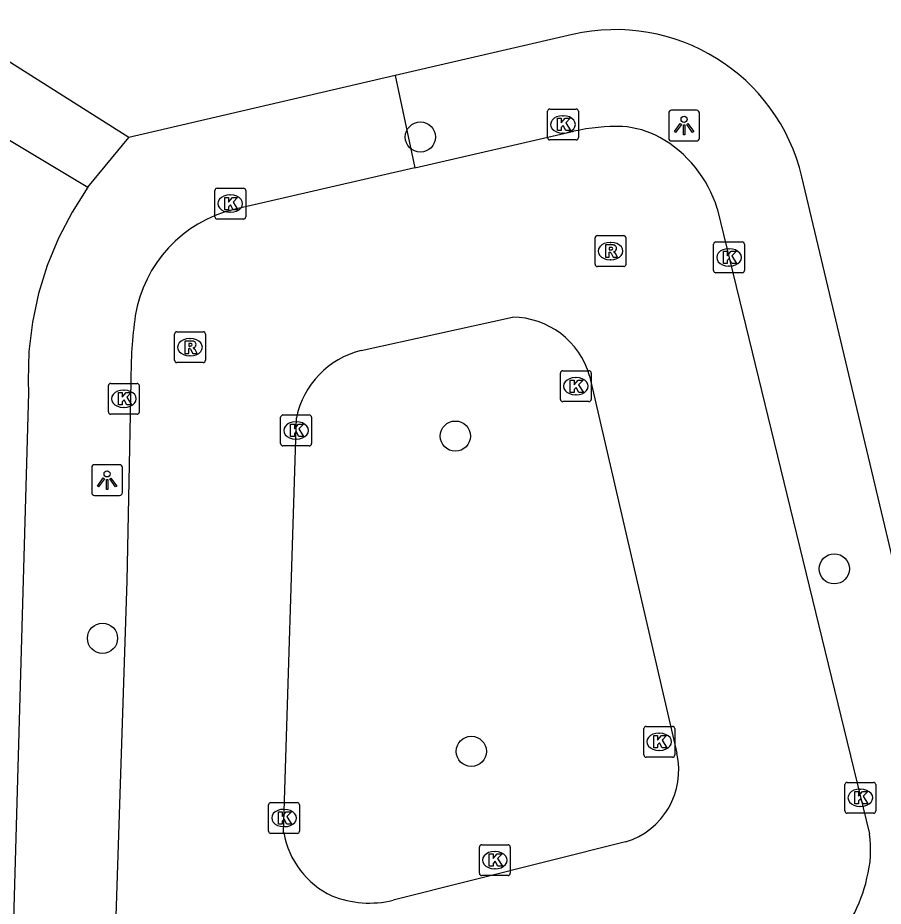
# Model space of a CAD drawing. Extents: x 162026 to 163499, y 387297 to 388169.
# Drawn here: x 162966.77 to 162994.81, y 388001.95 to 388030.74 of the extents above; entities that cross this region are included whole.
import ezdxf

# ---------------------------------------------------------------- set-up
doc = ezdxf.new("R2010")
doc.units = 0
for name, color, linetype in [('IMGEO_Boom', 7, 'Continuous'), ('IMGEO_Kolk', 7, 'Continuous'), ('IMGEO_Lichtpunt', 7, 'Continuous'), ('IMGEO_Rijbaan_lokaal_open', 7, 'Continuous'), ('IMGEO_Rioolput', 7, 'Continuous'), ('IMGEO_Voetpad_open', 7, 'Continuous')]:
    doc.layers.add(name, color=color, linetype=linetype)

msp = doc.modelspace()

# ---------------------------------------------------------------- linework, layer by layer
at = {"layer": 'IMGEO_Boom'}
for centre in [(162979.816, 388026.872), (162980.949, 388017.183), (162993.226, 388012.882), (162969.516, 388010.633), (162981.466, 388006.97)]:
    msp.add_circle(centre, 0.489, dxfattribs=at)
at = {"layer": 'IMGEO_Kolk'}
for p, q in [((162983.935, 388026.854), (162983.935, 388027.706)), ((162984.01, 388027.78), (162984.862, 388027.78)), ((162984.936, 388027.706), (162984.936, 388026.854)), ((162984.423, 388027.56), (162984.448, 388027.56)), ((162984.862, 388026.78), (162984.01, 388026.78)), ((162984.446, 388027), (162984.421, 388027)), ((162973.155, 388024.289), (162973.155, 388025.141)), ((162973.23, 388025.215), (162974.082, 388025.215)), ((162974.156, 388025.141), (162974.156, 388024.289)), ((162973.643, 388024.995), (162973.668, 388024.995)), ((162974.082, 388024.215), (162973.23, 388024.215)), ((162973.666, 388024.435), (162973.641, 388024.435)), ((162989.317, 388022.546), (162989.317, 388023.398)), ((162989.392, 388023.472), (162990.244, 388023.472)), ((162990.318, 388023.398), (162990.318, 388022.546)), ((162989.805, 388023.252), (162989.83, 388023.252)), ((162990.244, 388022.472), (162989.392, 388022.472)), ((162989.828, 388022.692), (162989.803, 388022.692)), ((162984.427, 388019.299), (162985.279, 388019.299)), ((162984.352, 388018.373), (162984.352, 388019.225)), ((162984.84, 388019.079), (162984.865, 388019.079)), ((162985.353, 388019.225), (162985.353, 388018.373)), ((162969.708, 388017.966), (162969.708, 388018.818)), ((162969.783, 388018.892), (162970.635, 388018.892)), ((162970.709, 388018.818), (162970.709, 388017.966)), ((162970.196, 388018.672), (162970.221, 388018.672)), ((162984.863, 388018.519), (162984.838, 388018.519)), ((162985.279, 388018.299), (162984.427, 388018.299)), ((162970.635, 388017.892), (162969.783, 388017.892)), ((162970.219, 388018.112), (162970.194, 388018.112)), ((162975.363, 388017.867), (162976.215, 388017.867)), ((162975.288, 388016.941), (162975.288, 388017.793)), ((162975.776, 388017.647), (162975.801, 388017.647)), ((162976.289, 388017.793), (162976.289, 388016.941)), ((162975.799, 388017.087), (162975.774, 388017.087)), ((162976.215, 388016.867), (162975.363, 388016.867)), ((162987.13, 388007.779), (162987.982, 388007.779)), ((162987.055, 388006.853), (162987.055, 388007.705)), ((162987.543, 388007.559), (162987.568, 388007.559)), ((162988.056, 388007.705), (162988.056, 388006.853)), ((162987.566, 388006.999), (162987.541, 388006.999)), ((162987.982, 388006.779), (162987.13, 388006.779)), ((162993.571, 388005.039), (162993.571, 388005.891)), ((162993.646, 388005.965), (162994.498, 388005.965)), ((162994.572, 388005.891), (162994.572, 388005.039)), ((162994.059, 388005.745), (162994.084, 388005.745)), ((162974.898, 388004.385), (162974.898, 388005.237)), ((162974.973, 388005.311), (162975.825, 388005.311)), ((162975.899, 388005.237), (162975.899, 388004.385)), ((162975.386, 388005.091), (162975.411, 388005.091)), ((162994.498, 388004.965), (162993.646, 388004.965)), ((162994.082, 388005.185), (162994.057, 388005.185)), ((162975.409, 388004.531), (162975.384, 388004.531)), ((162975.825, 388004.311), (162974.973, 388004.311)), ((162981.728, 388003.019), (162981.728, 388003.871)), ((162981.803, 388003.945), (162982.655, 388003.945)), ((162982.729, 388003.871), (162982.729, 388003.019)), ((162982.216, 388003.725), (162982.241, 388003.725)), ((162982.655, 388002.945), (162981.803, 388002.945)), ((162982.239, 388003.165), (162982.214, 388003.165))]:
    msp.add_line(p, q, dxfattribs=at)
for points in [[(162983.935, 388026.854), (162983.935, 388027.706)], [(162984.01, 388027.78), (162984.862, 388027.78)], [(162984.936, 388027.706), (162984.936, 388026.854)], [(162984.256, 388027.48), (162984.379, 388027.48), (162984.379, 388027.329), (162984.509, 388027.48), (162984.673, 388027.48), (162984.527, 388027.329), (162984.68, 388027.08), (162984.528, 388027.08), (162984.443, 388027.244), (162984.379, 388027.177), (162984.379, 388027.08), (162984.256, 388027.08), (162984.256, 388027.48)], [(162984.862, 388026.78), (162984.01, 388026.78)], [(162973.155, 388024.289), (162973.155, 388025.141)], [(162973.23, 388025.215), (162974.082, 388025.215)], [(162974.156, 388025.141), (162974.156, 388024.289)], [(162973.476, 388024.915), (162973.599, 388024.915), (162973.599, 388024.764), (162973.729, 388024.915), (162973.893, 388024.915), (162973.747, 388024.764), (162973.9, 388024.515), (162973.748, 388024.515), (162973.663, 388024.679), (162973.599, 388024.612), (162973.599, 388024.515), (162973.476, 388024.515), (162973.476, 388024.915)], [(162974.082, 388024.215), (162973.23, 388024.215)], [(162989.317, 388022.546), (162989.317, 388023.398)], [(162989.392, 388023.472), (162990.244, 388023.472)], [(162990.318, 388023.398), (162990.318, 388022.546)], [(162989.638, 388023.172), (162989.761, 388023.172), (162989.761, 388023.021), (162989.891, 388023.172), (162990.055, 388023.172), (162989.909, 388023.021), (162990.062, 388022.772), (162989.91, 388022.772), (162989.825, 388022.936), (162989.761, 388022.869), (162989.761, 388022.772), (162989.638, 388022.772), (162989.638, 388023.172)], [(162990.244, 388022.472), (162989.392, 388022.472)], [(162984.427, 388019.299), (162985.279, 388019.299)], [(162984.352, 388018.373), (162984.352, 388019.225)], [(162985.353, 388019.225), (162985.353, 388018.373)], [(162969.708, 388017.966), (162969.708, 388018.818)], [(162969.783, 388018.892), (162970.635, 388018.892)], [(162970.709, 388018.818), (162970.709, 388017.966)], [(162984.673, 388018.999), (162984.796, 388018.999), (162984.796, 388018.848), (162984.926, 388018.999), (162985.09, 388018.999), (162984.944, 388018.848), (162985.097, 388018.599), (162984.945, 388018.599), (162984.86, 388018.763), (162984.796, 388018.696), (162984.796, 388018.599), (162984.673, 388018.599), (162984.673, 388018.999)], [(162970.029, 388018.592), (162970.152, 388018.592), (162970.152, 388018.441), (162970.282, 388018.592), (162970.446, 388018.592), (162970.3, 388018.441), (162970.453, 388018.192), (162970.301, 388018.192), (162970.216, 388018.356), (162970.152, 388018.289), (162970.152, 388018.192), (162970.029, 388018.192), (162970.029, 388018.592)], [(162985.279, 388018.299), (162984.427, 388018.299)], [(162970.635, 388017.892), (162969.783, 388017.892)], [(162975.363, 388017.867), (162976.215, 388017.867)], [(162975.288, 388016.941), (162975.288, 388017.793)], [(162975.609, 388017.567), (162975.732, 388017.567), (162975.732, 388017.416), (162975.862, 388017.567), (162976.026, 388017.567), (162975.88, 388017.416), (162976.033, 388017.167), (162975.881, 388017.167), (162975.796, 388017.331), (162975.732, 388017.264), (162975.732, 388017.167), (162975.609, 388017.167), (162975.609, 388017.567)], [(162976.289, 388017.793), (162976.289, 388016.941)], [(162976.215, 388016.867), (162975.363, 388016.867)], [(162987.13, 388007.779), (162987.982, 388007.779)], [(162987.055, 388006.853), (162987.055, 388007.705)], [(162988.056, 388007.705), (162988.056, 388006.853)], [(162987.376, 388007.479), (162987.499, 388007.479), (162987.499, 388007.328), (162987.629, 388007.479), (162987.793, 388007.479), (162987.647, 388007.328), (162987.8, 388007.079), (162987.648, 388007.079), (162987.563, 388007.243), (162987.499, 388007.176), (162987.499, 388007.079), (162987.376, 388007.079), (162987.376, 388007.479)], [(162987.982, 388006.779), (162987.13, 388006.779)], [(162993.571, 388005.039), (162993.571, 388005.891)], [(162993.646, 388005.965), (162994.498, 388005.965)], [(162994.572, 388005.891), (162994.572, 388005.039)], [(162993.892, 388005.665), (162994.015, 388005.665), (162994.015, 388005.514), (162994.145, 388005.665), (162994.309, 388005.665), (162994.163, 388005.514), (162994.316, 388005.265), (162994.164, 388005.265), (162994.079, 388005.429), (162994.015, 388005.362), (162994.015, 388005.265), (162993.892, 388005.265), (162993.892, 388005.665)], [(162974.898, 388004.385), (162974.898, 388005.237)], [(162974.973, 388005.311), (162975.825, 388005.311)], [(162975.899, 388005.237), (162975.899, 388004.385)], [(162975.219, 388005.011), (162975.342, 388005.011), (162975.342, 388004.86), (162975.472, 388005.011), (162975.636, 388005.011), (162975.49, 388004.86), (162975.643, 388004.611), (162975.491, 388004.611), (162975.406, 388004.775), (162975.342, 388004.708), (162975.342, 388004.611), (162975.219, 388004.611), (162975.219, 388005.011)], [(162994.498, 388004.965), (162993.646, 388004.965)], [(162975.825, 388004.311), (162974.973, 388004.311)], [(162981.728, 388003.019), (162981.728, 388003.871)], [(162981.803, 388003.945), (162982.655, 388003.945)], [(162982.729, 388003.871), (162982.729, 388003.019)], [(162982.049, 388003.645), (162982.172, 388003.645), (162982.172, 388003.494), (162982.302, 388003.645), (162982.466, 388003.645), (162982.32, 388003.494), (162982.473, 388003.245), (162982.321, 388003.245), (162982.236, 388003.409), (162982.172, 388003.342), (162982.172, 388003.245), (162982.049, 388003.245), (162982.049, 388003.645)], [(162982.655, 388002.945), (162981.803, 388002.945)]]:
    msp.add_lwpolyline(points, dxfattribs=at)
for centre, start, end in [((162984.012, 388027.704), 91.552, 178.448), ((162984.012, 388027.704), 91.552, 178.448), ((162984.86, 388027.704), 1.552, 88.448), ((162984.86, 388027.704), 1.552, 88.448), ((162984.012, 388026.856), 181.552, 268.448), ((162984.012, 388026.856), 181.552, 268.448), ((162984.86, 388026.856), 271.552, 358.448), ((162984.86, 388026.856), 271.552, 358.448), ((162973.232, 388025.139), 91.552, 178.448), ((162973.232, 388025.139), 91.552, 178.448), ((162974.08, 388025.139), 1.552, 88.448), ((162974.08, 388025.139), 1.552, 88.448), ((162973.232, 388024.291), 181.552, 268.448), ((162973.232, 388024.291), 181.552, 268.448), ((162974.08, 388024.291), 271.552, 358.448), ((162974.08, 388024.291), 271.552, 358.448), ((162989.394, 388023.396), 91.552, 178.448), ((162989.394, 388023.396), 91.552, 178.448), ((162990.242, 388023.396), 1.552, 88.448), ((162990.242, 388023.396), 1.552, 88.448), ((162989.394, 388022.548), 181.552, 268.448), ((162989.394, 388022.548), 181.552, 268.448), ((162990.242, 388022.548), 271.552, 358.448), ((162990.242, 388022.548), 271.552, 358.448), ((162984.429, 388019.223), 91.552, 178.448), ((162984.429, 388019.223), 91.552, 178.448), ((162985.277, 388019.223), 1.552, 88.448), ((162985.277, 388019.223), 1.552, 88.448), ((162969.785, 388018.816), 91.552, 178.448), ((162969.785, 388018.816), 91.552, 178.448), ((162970.633, 388018.816), 1.552, 88.448), ((162970.633, 388018.816), 1.552, 88.448), ((162984.429, 388018.375), 181.552, 268.448), ((162984.429, 388018.375), 181.552, 268.448), ((162985.277, 388018.375), 271.552, 358.448), ((162985.277, 388018.375), 271.552, 358.448), ((162969.785, 388017.968), 181.552, 268.448), ((162969.785, 388017.968), 181.552, 268.448), ((162970.633, 388017.968), 271.552, 358.448), ((162970.633, 388017.968), 271.552, 358.448), ((162975.365, 388017.791), 91.552, 178.448), ((162975.365, 388017.791), 91.552, 178.448), ((162976.213, 388017.791), 1.552, 88.448), ((162976.213, 388017.791), 1.552, 88.448), ((162975.365, 388016.943), 181.552, 268.448), ((162975.365, 388016.943), 181.552, 268.448), ((162976.213, 388016.943), 271.552, 358.448), ((162976.213, 388016.943), 271.552, 358.448), ((162987.132, 388007.703), 91.552, 178.448), ((162987.132, 388007.703), 91.552, 178.448), ((162987.98, 388007.703), 1.552, 88.448), ((162987.98, 388007.703), 1.552, 88.448), ((162987.132, 388006.855), 181.552, 268.448), ((162987.132, 388006.855), 181.552, 268.448), ((162987.98, 388006.855), 271.552, 358.448), ((162987.98, 388006.855), 271.552, 358.448), ((162993.648, 388005.889), 91.552, 178.448), ((162993.648, 388005.889), 91.552, 178.448), ((162994.496, 388005.889), 1.552, 88.448), ((162994.496, 388005.889), 1.552, 88.448), ((162974.975, 388005.235), 91.552, 178.448), ((162974.975, 388005.235), 91.552, 178.448), ((162975.823, 388005.235), 1.552, 88.448), ((162975.823, 388005.235), 1.552, 88.448), ((162993.648, 388005.041), 181.552, 268.448), ((162993.648, 388005.041), 181.552, 268.448), ((162994.496, 388005.041), 271.552, 358.448), ((162994.496, 388005.041), 271.552, 358.448), ((162974.975, 388004.387), 181.552, 268.448), ((162974.975, 388004.387), 181.552, 268.448), ((162975.823, 388004.387), 271.552, 358.448), ((162975.823, 388004.387), 271.552, 358.448), ((162981.805, 388003.869), 91.552, 178.448), ((162981.805, 388003.869), 91.552, 178.448), ((162982.653, 388003.869), 1.552, 88.448), ((162982.653, 388003.869), 1.552, 88.448), ((162981.805, 388003.021), 181.552, 268.448), ((162981.805, 388003.021), 181.552, 268.448), ((162982.653, 388003.021), 271.552, 358.448), ((162982.653, 388003.021), 271.552, 358.448)]:
    msp.add_arc(centre, 0.0765, start, end, dxfattribs=at)
for centre, major_axis, ratio, start_param, end_param in [((162984.422, 388027.28), (-0.387, 0.002), 0.722429, 4.712389, 7.853982), ((162984.447, 388027.28), (-0.39, 0.002), 0.717154, 1.570796, 4.712389), ((162973.642, 388024.715), (-0.387, 0.002), 0.722429, 4.712389, 7.853982), ((162973.667, 388024.715), (-0.39, 0.002), 0.717154, 1.570796, 4.712389), ((162989.804, 388022.972), (-0.387, 0.002), 0.722429, 4.712389, 7.853982), ((162989.829, 388022.972), (-0.39, 0.002), 0.717154, 1.570796, 4.712389), ((162984.839, 388018.799), (-0.387, 0.002), 0.722429, 4.712389, 7.853982), ((162984.864, 388018.799), (-0.39, 0.002), 0.717154, 1.570796, 4.712389), ((162970.195, 388018.392), (-0.387, 0.002), 0.722429, 4.712389, 7.853982), ((162970.22, 388018.392), (-0.39, 0.002), 0.717154, 1.570796, 4.712389), ((162975.775, 388017.367), (-0.387, 0.002), 0.722429, 4.712389, 7.853982), ((162975.8, 388017.367), (-0.39, 0.002), 0.717154, 1.570796, 4.712389), ((162987.542, 388007.279), (-0.387, 0.002), 0.722429, 4.712389, 7.853982), ((162987.567, 388007.279), (-0.39, 0.002), 0.717154, 1.570796, 4.712389), ((162994.058, 388005.465), (-0.387, 0.002), 0.722429, 4.712389, 7.853982), ((162994.083, 388005.465), (-0.39, 0.002), 0.717154, 1.570796, 4.712389), ((162975.385, 388004.811), (-0.387, 0.002), 0.722429, 4.712389, 7.853982), ((162975.41, 388004.811), (-0.39, 0.002), 0.717154, 1.570796, 4.712389), ((162982.215, 388003.445), (-0.387, 0.002), 0.722429, 4.712389, 7.853982), ((162982.24, 388003.445), (-0.39, 0.002), 0.717154, 1.570796, 4.712389)]:
    msp.add_ellipse(centre, major_axis=major_axis, ratio=ratio, start_param=start_param, end_param=end_param, dxfattribs=at)
at = {"layer": 'IMGEO_Lichtpunt'}
for p, q in [((162987.862, 388027.646), (162987.862, 388026.839)), ((162987.862, 388027.646), (162987.862, 388026.839)), ((162988.764, 388027.741), (162987.956, 388027.741)), ((162988.764, 388027.741), (162987.956, 388027.741)), ((162988.858, 388026.839), (162988.858, 388027.646)), ((162988.858, 388026.839), (162988.858, 388027.646)), ((162987.956, 388026.745), (162988.764, 388026.745)), ((162987.956, 388026.745), (162988.764, 388026.745)), ((162969.166, 388016.162), (162969.166, 388015.355)), ((162969.166, 388016.162), (162969.166, 388015.355)), ((162970.068, 388016.257), (162969.26, 388016.257)), ((162970.068, 388016.257), (162969.26, 388016.257)), ((162970.162, 388015.355), (162970.162, 388016.162)), ((162970.162, 388015.355), (162970.162, 388016.162)), ((162969.26, 388015.261), (162970.068, 388015.261)), ((162969.26, 388015.261), (162970.068, 388015.261))]:
    msp.add_line(p, q, dxfattribs=at)
for points in [[(162988.236, 388027.31), (162988.275, 388027.282), (162988.087, 388027.02), (162988.049, 388027.047), (162988.236, 388027.31)], [(162988.338, 388027.262), (162988.385, 388027.262), (162988.385, 388026.94), (162988.338, 388026.94), (162988.338, 388027.262)], [(162988.448, 388027.282), (162988.486, 388027.309), (162988.673, 388027.047), (162988.634, 388027.019), (162988.448, 388027.282)], [(162969.54, 388015.826), (162969.579, 388015.798), (162969.391, 388015.536), (162969.353, 388015.563), (162969.54, 388015.826)], [(162969.642, 388015.778), (162969.689, 388015.778), (162969.689, 388015.456), (162969.642, 388015.456), (162969.642, 388015.778)], [(162969.752, 388015.798), (162969.79, 388015.825), (162969.977, 388015.563), (162969.938, 388015.535), (162969.752, 388015.798)]]:
    msp.add_lwpolyline(points, dxfattribs=at)
for centre in [(162988.361, 388027.444), (162969.665, 388015.96)]:
    msp.add_circle(centre, 0.0994, dxfattribs=at)
for centre, start, end in [((162987.956, 388027.646), 90, 180), ((162987.956, 388027.646), 90, 180), ((162988.764, 388027.646), 0, 90), ((162988.764, 388027.646), 0, 90), ((162987.956, 388026.839), 180, 270), ((162987.956, 388026.839), 180, 270), ((162988.764, 388026.839), 270, 0), ((162988.764, 388026.839), 270, 360), ((162969.26, 388016.162), 90, 180), ((162969.26, 388016.162), 90, 180), ((162970.068, 388016.162), 0, 90), ((162970.068, 388016.162), 0, 90), ((162969.26, 388015.355), 180, 270), ((162969.26, 388015.355), 180, 270), ((162970.068, 388015.355), 270, 0), ((162970.068, 388015.355), 270, 360)]:
    msp.add_arc(centre, 0.0946, start, end, dxfattribs=at)
at = {"layer": 'IMGEO_Rijbaan_lokaal_open'}
for points in [[(162979.631, 388025.871), (162984.793, 388027.059)], [(162979.631, 388025.871), (162973.768, 388024.522)], [(162989.433, 388024.553), (162994.363, 388004.299)], [(162977.899, 388019.953), (162982.797, 388021.039)], [(162985.3, 388019.141), (162988.126, 388006.906)], [(162970.436, 388018.953), (162970.302, 388012.492), (162969.531, 387988.789)], [(162975.386, 388004.337), (162975.803, 388017.78)], [(162986.465, 388004.035), (162978.93, 388002.144)]]:
    msp.add_lwpolyline(points, dxfattribs=at)
for centre, radius, start, end in [((162986.195, 388020.889), 6.327, 88.4767, 102.8), ((162986.17, 388024.333), 2.887, 60.9838, 86.1755), ((162985.662, 388023.412), 3.94, 16.8418, 61.0214), ((162974.772, 388020.39), 4.252, 103.655, 170.6447), ((162985.798, 388019.011), 15.362, 172.2558, 180.2162), ((162982.77, 388018.404), 2.635, 16.2365, 89.4182), ((162978.553, 388017.224), 2.806, 103.4857, 168.5809), ((162985.755, 388006.362), 2.433, 286.9739, 12.9236), ((162978.161, 388004.829), 2.818, 190.0609, 244.5319), ((162990.953, 388003.758), 3.453, 344.8738, 9.013), ((162989.437, 388003.982), 4.978, 316.0414, 346.9446), ((162978.164, 388005.372), 3.317, 248.5111, 283.3465)]:
    msp.add_arc(centre, radius, start, end, dxfattribs=at)
at = {"layer": 'IMGEO_Rioolput'}
for p, q in [((162985.552, 388023.677), (162986.404, 388023.677)), ((162985.477, 388022.751), (162985.477, 388023.603)), ((162985.965, 388023.457), (162985.99, 388023.457)), ((162986.478, 388023.603), (162986.478, 388022.751)), ((162985.988, 388022.897), (162985.963, 388022.897)), ((162986.404, 388022.677), (162985.552, 388022.677)), ((162971.849, 388019.638), (162971.849, 388020.49)), ((162971.924, 388020.564), (162972.776, 388020.564)), ((162972.85, 388020.49), (162972.85, 388019.638)), ((162972.337, 388020.344), (162972.362, 388020.344)), ((162972.36, 388019.784), (162972.335, 388019.784)), ((162972.776, 388019.564), (162971.924, 388019.564))]:
    msp.add_line(p, q, dxfattribs=at)
for points in [[(162985.552, 388023.677), (162986.404, 388023.677)], [(162985.477, 388022.751), (162985.477, 388023.603)], [(162986.066, 388023.375), (162985.814, 388023.377), (162985.814, 388022.977)], [(162986.478, 388023.603), (162986.478, 388022.751)], [(162985.814, 388022.977), (162985.938, 388022.977), (162985.938, 388023.139), (162985.949, 388023.139)], [(162985.992, 388023.296), (162985.938, 388023.296), (162985.938, 388023.215)], [(162985.938, 388023.215), (162985.99, 388023.215)], [(162985.996, 388023.11), (162986.067, 388022.977), (162986.207, 388022.977), (162986.142, 388023.103)], [(162986.404, 388022.677), (162985.552, 388022.677)], [(162971.849, 388019.638), (162971.849, 388020.49)], [(162971.924, 388020.564), (162972.776, 388020.564)], [(162972.85, 388020.49), (162972.85, 388019.638)], [(162972.438, 388020.262), (162972.186, 388020.264), (162972.186, 388019.864)], [(162972.364, 388020.183), (162972.31, 388020.183), (162972.31, 388020.102)], [(162972.186, 388019.864), (162972.31, 388019.864), (162972.31, 388020.026), (162972.321, 388020.026)], [(162972.31, 388020.102), (162972.362, 388020.102)], [(162972.368, 388019.997), (162972.439, 388019.864), (162972.579, 388019.864), (162972.514, 388019.99)], [(162972.776, 388019.564), (162971.924, 388019.564)]]:
    msp.add_lwpolyline(points, dxfattribs=at)
for centre, radius, start, end in [((162985.554, 388023.601), 0.0765, 91.552, 178.448), ((162985.554, 388023.601), 0.0765, 91.552, 178.448), ((162986.402, 388023.601), 0.0765, 1.552, 88.448), ((162986.402, 388023.601), 0.0765, 1.552, 88.448), ((162986.065, 388023.265), 0.109, 350.3612, 89.416), ((162985.948, 388023.086), 0.0533, 26.0293, 88.6989), ((162985.974, 388023.404), 0.19, 274.7715, 282.9687), ((162985.998, 388023.2), 0.0964, 77.0061, 93.1865), ((162986.012, 388023.257), 0.0378, 276.6634, 79.6772), ((162986.063, 388023.265), 0.112, 277.5842, 350.9817), ((162986.047, 388023.05), 0.108, 29.5134, 73.7905), ((162985.554, 388022.753), 0.0765, 181.552, 268.448), ((162985.554, 388022.753), 0.0765, 181.552, 268.448), ((162986.402, 388022.753), 0.0765, 271.552, 358.448), ((162986.402, 388022.753), 0.0765, 271.552, 358.448), ((162971.926, 388020.488), 0.0765, 91.552, 178.448), ((162971.926, 388020.488), 0.0765, 91.552, 178.448), ((162972.774, 388020.488), 0.0765, 1.552, 88.448), ((162972.774, 388020.488), 0.0765, 1.552, 88.448), ((162972.37, 388020.087), 0.0964, 77.0061, 93.1865), ((162972.384, 388020.144), 0.0378, 276.6634, 79.6772), ((162972.437, 388020.152), 0.109, 350.3612, 89.416), ((162972.32, 388019.973), 0.0533, 26.0293, 88.6989), ((162972.346, 388020.291), 0.19, 274.7715, 282.9687), ((162972.435, 388020.152), 0.112, 277.5842, 350.9817), ((162972.419, 388019.937), 0.108, 29.5134, 73.7905), ((162971.926, 388019.64), 0.0765, 181.552, 268.448), ((162971.926, 388019.64), 0.0765, 181.552, 268.448), ((162972.774, 388019.64), 0.0765, 271.552, 358.448), ((162972.774, 388019.64), 0.0765, 271.552, 358.448)]:
    msp.add_arc(centre, radius, start, end, dxfattribs=at)
for centre, major_axis, ratio, start_param, end_param in [((162985.964, 388023.177), (-0.387, 0.002), 0.722429, 4.712389, 7.853982), ((162985.989, 388023.177), (-0.39, 0.002), 0.717154, 1.570796, 4.712389), ((162972.336, 388020.064), (-0.387, 0.002), 0.722429, 4.712389, 7.853982), ((162972.361, 388020.064), (-0.39, 0.002), 0.717154, 1.570796, 4.712389)]:
    msp.add_ellipse(centre, major_axis=major_axis, ratio=ratio, start_param=start_param, end_param=end_param, dxfattribs=at)
at = {"layer": 'IMGEO_Voetpad_open'}
for points in [[(162970.374, 388026.86), (162963.682, 388031.08), (162959.655, 388033.62), (162959.232, 388035.37)], [(162984.742, 388030.191), (162979.003, 388028.861)], [(162979.003, 388028.861), (162970.374, 388026.86)], [(162979.003, 388028.861), (162979.631, 388025.871)], [(162963.553, 388028.53), (162969.04, 388025.243)], [(162969.04, 388025.243), (162970.374, 388026.86)], [(162997.395, 388003.647), (162992.18, 388025.582)], [(162969.04, 388025.243), (162968.528, 388024.44), (162968.089, 388023.595), (162967.728, 388022.714), (162967.446, 388021.805), (162967.248, 388020.874), (162967.133, 388019.929), (162967.103, 388018.977), (162967.115, 388018.588), (162966.592, 388000), (162965.691, 387966.665)]]:
    msp.add_lwpolyline(points, dxfattribs=at)
msp.add_arc((162986.144, 388024.147), 6.204, 13.3705, 103.0601, dxfattribs=at)

doc.saveas('drawing.dxf')
